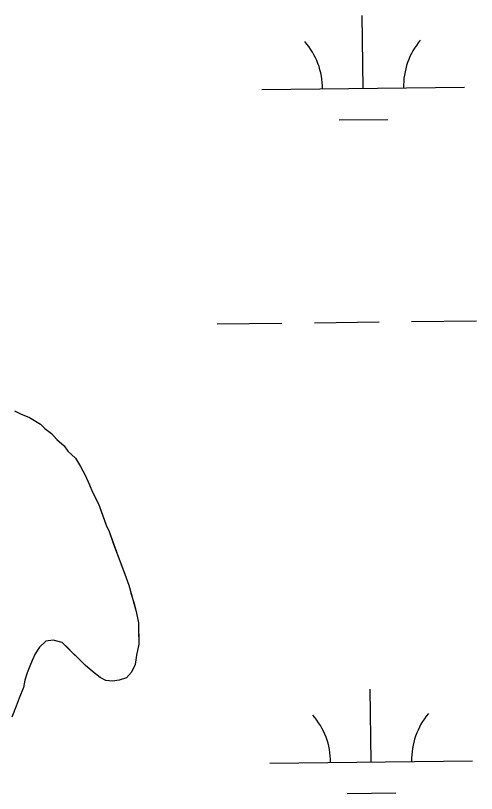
# Model space of a CAD drawing. Extents: x 3694830 to 3732949, y 415201 to 440970.
# Drawn here: x 3716829.4 to 3717056.9, y 436224 to 436608.3 of the extents above; entities that cross this region are included whole.
import ezdxf

# ---------------------------------------------------------------- set-up
doc = ezdxf.new("R2010")
doc.units = 0
doc.layers.add('V-TOPO-SHOR', color=7, linetype='Continuous')
doc.layers.add('V-WETL-SWMP', color=7, linetype='Continuous')

msp = doc.modelspace()

# ---------------------------------------------------------------- linework, layer by layer
at = {"layer": 'V-TOPO-SHOR'}
msp.add_lwpolyline([(3716828.9, 436412.95), (3716831.82, 436411.52), (3716836.2, 436409.74), (3716841.68, 436406.51), (3716843.88, 436404.35), (3716847.17, 436401.83), (3716849.74, 436398.94), (3716853.4, 436395.7), (3716855.24, 436393.17), (3716858.9, 436389.57), (3716861.48, 436385.59), (3716863.7, 436381.24), (3716865.92, 436376.54), (3716867.4, 436372.91), (3716870.36, 436367.12), (3716872.22, 436361.68), (3716874.08, 436356.61), (3716875.56, 436353.35), (3716877.79, 436347.18), (3716880.02, 436341.02), (3716881.14, 436338.12), (3716883.37, 436332.32), (3716885.23, 436326.89), (3716886.35, 436322.9), (3716887.85, 436317.82), (3716888.98, 436313.83), (3716890.11, 436308.39), (3716890.14, 436304.75), (3716890.2, 436297.84), (3716889.15, 436292.38), (3716888.46, 436287.65), (3716886.68, 436284), (3716884.16, 436281.07), (3716880.53, 436279.95), (3716877.26, 436279.56), (3716873.98, 436279.9), (3716871.06, 436281.32), (3716867.41, 436284.2), (3716863.74, 436287.44), (3716860.44, 436290.69), (3716857.51, 436293.57), (3716855.31, 436295.74), (3716852.38, 436298.62), (3716848.01, 436299.68), (3716844.38, 436299.28), (3716841.13, 436296.35), (3716838.98, 436293.06), (3716837.55, 436289.77), (3716836.48, 436286.86), (3716835.05, 436283.57), (3716833.99, 436279.93), (3716833.3, 436276.29), (3716831.16, 436271.18), (3716829.73, 436267.17), (3716827.6, 436261.7)], dxfattribs=at)
at = {"layer": 'V-WETL-SWMP'}
for p, q in [((3717000.92, 436572.27), (3717000.49, 436608.26)), ((3716950.93, 436571.67), (3717050.92, 436572.86)), ((3716989.11, 436556.69), (3717013.11, 436556.98)), ((3716976.89, 436456.54), (3717008.89, 436456.92)), ((3717024.89, 436457.11), (3717056.89, 436457.49)), ((3716928.9, 436455.97), (3716960.9, 436456.35)), ((3716828.9, 436412.95), (3716831.82, 436411.52)), ((3716831.82, 436411.52), (3716836.2, 436409.74)), ((3716836.2, 436409.74), (3716841.68, 436406.51)), ((3716841.68, 436406.51), (3716843.88, 436404.35)), ((3716843.88, 436404.35), (3716847.17, 436401.83)), ((3716847.17, 436401.83), (3716849.74, 436398.94)), ((3716849.74, 436398.94), (3716853.4, 436395.7)), ((3716853.4, 436395.7), (3716855.24, 436393.17)), ((3716855.24, 436393.17), (3716858.9, 436389.57)), ((3716858.9, 436389.57), (3716861.48, 436385.59)), ((3716861.48, 436385.59), (3716863.7, 436381.24)), ((3716863.7, 436381.24), (3716865.92, 436376.54)), ((3716865.92, 436376.54), (3716867.4, 436372.91)), ((3716867.4, 436372.91), (3716870.36, 436367.12)), ((3716870.36, 436367.12), (3716874.08, 436356.61)), ((3716874.08, 436356.61), (3716875.56, 436353.35)), ((3716875.56, 436353.35), (3716880.03, 436341.02)), ((3716880.03, 436341.02), (3716883.37, 436332.32)), ((3716883.37, 436332.32), (3716885.23, 436326.89)), ((3716885.23, 436326.89), (3716888.98, 436313.83)), ((3716888.98, 436313.83), (3716890.11, 436308.38)), ((3716890.11, 436308.38), (3716890.2, 436297.84)), ((3716844.38, 436299.28), (3716841.13, 436296.35)), ((3716848.01, 436299.68), (3716844.38, 436299.28)), ((3716852.38, 436298.62), (3716848.01, 436299.68)), ((3716841.13, 436296.35), (3716838.97, 436293.06)), ((3716863.74, 436287.44), (3716852.38, 436298.62)), ((3716890.2, 436297.84), (3716889.15, 436292.38)), ((3716838.97, 436293.06), (3716837.55, 436289.77)), ((3716889.15, 436292.38), (3716888.46, 436287.65)), ((3716837.55, 436289.77), (3716836.48, 436286.86)), ((3716836.48, 436286.86), (3716835.05, 436283.57)), ((3716867.41, 436284.2), (3716863.74, 436287.44)), ((3716871.06, 436281.32), (3716867.41, 436284.2)), ((3716886.68, 436284), (3716884.16, 436281.07)), ((3716888.46, 436287.65), (3716886.68, 436284)), ((3716835.05, 436283.57), (3716833.99, 436279.93)), ((3716873.99, 436279.89), (3716871.06, 436281.32)), ((3716884.16, 436281.07), (3716880.53, 436279.95)), ((3716833.3, 436276.29), (3716831.16, 436271.18)), ((3716833.99, 436279.93), (3716833.3, 436276.29)), ((3716877.26, 436279.56), (3716873.99, 436279.89)), ((3716880.53, 436279.95), (3716877.26, 436279.56)), ((3717004.89, 436239.62), (3717004.46, 436275.61)), ((3716831.16, 436271.18), (3716829.74, 436267.17)), ((3716829.74, 436267.17), (3716827.6, 436261.7)), ((3716954.9, 436239.02), (3717054.89, 436240.21)), ((3716993.08, 436224.04), (3717017.08, 436224.33))]:
    msp.add_line(p, q, dxfattribs=at)
for centre, start, end in [((3716945.68, 436572.08), 359.9115, 41.4552), ((3717056.16, 436573.4), 139.9115, 181.4552), ((3716949.65, 436239.43), 359.9115, 41.4552), ((3717060.13, 436240.75), 139.9115, 181.4552)]:
    msp.add_arc(centre, 35.25, start, end, dxfattribs=at)

doc.saveas('drawing.dxf')
